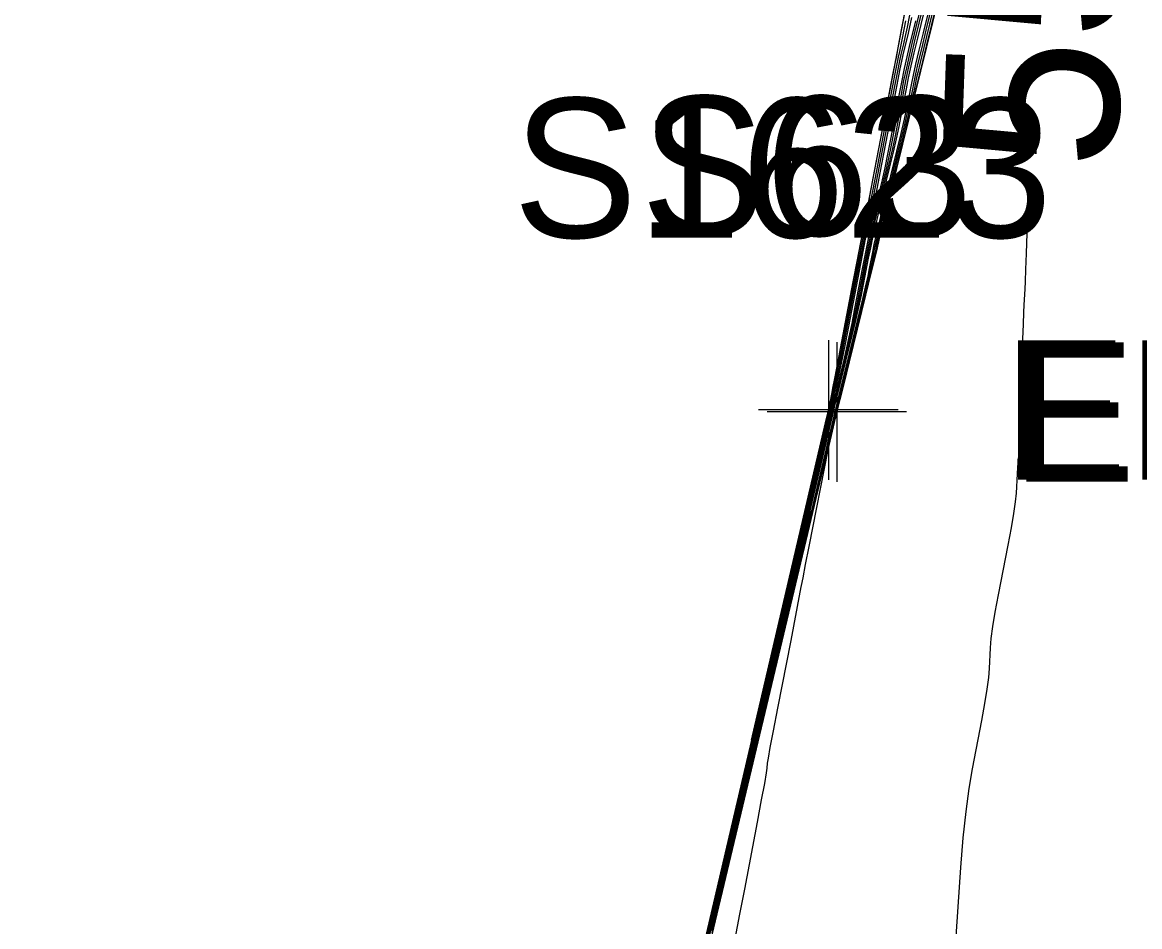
# Model space of a CAD drawing. Extents: x 1724534 to 1727318, y 657156 to 660047.
# Drawn here: x 1725431.26 to 1725463.31, y 659119.65 to 659145.59 of the extents above; entities that cross this region are included whole.
import ezdxf

# ---------------------------------------------------------------- set-up
doc = ezdxf.new("R2010")
doc.units = 0
for name, color, linetype in [('SURVEY - CONTOURS - Index with Text', 7, 'Continuous'), ('SURVEY - CONTOURS - Intermediate with optional Text', 7, 'Continuous'), ('SURVEY - DTM - Breaklines', 7, 'Continuous'), ('SURVEY - DTM - Breaklines - Points - Elevations', 7, 'Continuous'), ('SURVEY - DTM - Breaklines - Points - Locators', 7, 'Continuous'), ('SURVEY - DTM - Breaklines - Points - Numbers', 7, 'Continuous'), ('SURVEY - NON-TRANSPORTATION - Features', 7, 'Continuous'), ('SURVEY - NON-TRANSPORTATION - Features - Points - Elevations', 7, 'Continuous'), ('SURVEY - NON-TRANSPORTATION - Features - Points - Locators', 7, 'Continuous'), ('SURVEY - NON-TRANSPORTATION - Features - Points - Numbers', 7, 'Continuous')]:
    doc.layers.add(name, color=color, linetype=linetype)

msp = doc.modelspace()

# ---------------------------------------------------------------- linework, layer by layer
at = {"layer": 'SURVEY - CONTOURS - Index with Text'}
for points in [[(1725460.113, 659140.867), (1725460.068, 659139.542), (1725460.049, 659138.964), (1725460.032, 659138.504), (1725460.019, 659138.161), (1725460.009, 659137.934), (1725459.987, 659137.486), (1725459.977, 659137.265), (1725459.964, 659136.936), (1725459.948, 659136.501), (1725459.929, 659135.959), (1725459.874, 659134.372), (1725459.856, 659133.851), (1725459.844, 659133.478), (1725459.836, 659133.253), (1725459.833, 659133.176), (1725459.833, 659133.17), (1725459.832, 659133.165), (1725459.831, 659133.158), (1725459.829, 659133.146), (1725459.826, 659133.132), (1725459.817, 659133.088), (1725459.813, 659133.048), (1725459.807, 659132.96), (1725459.799, 659132.824), (1725459.79, 659132.64), (1725459.761, 659132.086), (1725459.738, 659131.838), (1725459.692, 659131.507), (1725459.623, 659131.095), (1725459.529, 659130.6), (1725459.249, 659129.173), (1725459.156, 659128.677), (1725459.087, 659128.259), (1725459.041, 659127.918), (1725459.019, 659127.655), (1725458.992, 659127.057), (1725458.971, 659126.796), (1725458.926, 659126.461), (1725458.859, 659126.052), (1725458.77, 659125.569), (1725458.5, 659124.183), (1725458.403, 659123.616), (1725458.316, 659122.954), (1725458.239, 659122.198), (1725458.172, 659121.348), (1725458.005, 659118.953)], [(1725450.242, 659116.515), (1725451.057, 659119.996), (1725451.395, 659121.416), (1725452.203, 659124.868), (1725452.547, 659126.317), (1725453.349, 659129.74), (1725453.7, 659131.216), (1725454.462, 659134.477), (1725454.487, 659134.598), (1725454.567, 659134.927)], [(1725453.874, 659131.58), (1725453.613, 659130.482), (1725453.5, 659130.01), (1725453.405, 659129.609), (1725453.327, 659129.279), (1725453.266, 659129.019), (1725453.127, 659128.423), (1725453.066, 659128.165), (1725452.988, 659127.835), (1725452.893, 659127.435), (1725452.781, 659126.964), (1725452.459, 659125.615), (1725452.347, 659125.144), (1725452.252, 659124.743), (1725452.174, 659124.413), (1725452.113, 659124.152), (1725451.972, 659123.552), (1725451.911, 659123.291), (1725451.833, 659122.962), (1725451.738, 659122.562), (1725451.306, 659120.748), (1725451.194, 659120.278), (1725451.099, 659119.877), (1725451.021, 659119.546)]]:
    msp.add_lwpolyline(points, dxfattribs=at)
at = {"layer": 'SURVEY - CONTOURS - Intermediate with optional Text'}
for points in [[(1725457.785, 659147.382), (1725457.331, 659145.523), (1725457.182, 659144.91), (1725457.074, 659144.466), (1725457.007, 659144.191), (1725456.983, 659144.085), (1725456.972, 659144.028), (1725456.947, 659143.921), (1725456.879, 659143.643), (1725456.769, 659143.193), (1725456.617, 659142.571), (1725456.155, 659140.685), (1725456.004, 659140.065), (1725455.894, 659139.619), (1725455.828, 659139.347), (1725455.805, 659139.249), (1725455.799, 659139.22), (1725455.775, 659139.12), (1725455.708, 659138.844), (1725455.597, 659138.392), (1725455.442, 659137.763), (1725454.972, 659135.85), (1725454.818, 659135.222), (1725454.708, 659134.774), (1725454.642, 659134.505), (1725454.62, 659134.415), (1725454.62, 659134.415), (1725454.619, 659134.412), (1725454.617, 659134.404), (1725454.614, 659134.39), (1725454.609, 659134.371), (1725454.596, 659134.313), (1725454.591, 659134.294), (1725454.588, 659134.28), (1725454.586, 659134.272), (1725454.585, 659134.269), (1725454.585, 659134.267), (1725454.58, 659134.25), (1725454.568, 659134.197), (1725454.547, 659134.109), (1725454.518, 659133.987), (1725454.362, 659133.334), (1725453.817, 659130.558), (1725453.715, 659130.037), (1725453.642, 659129.663), (1725453.598, 659129.436), (1725453.583, 659129.356), (1725453.582, 659129.339), (1725453.564, 659129.243), (1725453.297, 659127.866), (1725452.918, 659125.918), (1725452.793, 659125.272), (1725452.703, 659124.795), (1725452.647, 659124.486), (1725452.626, 659124.347), (1725452.616, 659124.201), (1725452.595, 659124.063), (1725452.542, 659123.759), (1725452.455, 659123.288), (1725452.335, 659122.651), (1725451.97, 659120.73), (1725451.834, 659120.013), (1725451.7, 659119.305)], [(1725457.559, 659146.944), (1725457.174, 659145.367), (1725457.045, 659144.833), (1725456.946, 659144.415), (1725456.876, 659144.113), (1725456.836, 659143.926), (1725456.771, 659143.581), (1725456.731, 659143.393), (1725456.66, 659143.087), (1725456.559, 659142.663), (1725456.427, 659142.121), (1725456.035, 659140.52), (1725455.904, 659139.979), (1725455.803, 659139.559), (1725455.734, 659139.259), (1725455.695, 659139.079), (1725455.634, 659138.76), (1725455.596, 659138.579), (1725455.525, 659138.275), (1725455.289, 659137.301), (1725454.889, 659135.674), (1725454.758, 659135.14), (1725454.664, 659134.757), (1725454.607, 659134.526), (1725454.588, 659134.445), (1725454.586, 659134.433), (1725454.584, 659134.427), (1725454.582, 659134.417), (1725454.579, 659134.403), (1725454.575, 659134.387), (1725454.563, 659134.337), (1725454.556, 659134.307), (1725454.502, 659134.078), (1725454.433, 659133.781), (1725454.392, 659133.607), (1725454.32, 659133.305), (1725454.218, 659132.877), (1725454.086, 659132.322), (1725453.693, 659130.673), (1725453.561, 659130.118), (1725453.459, 659129.69), (1725453.387, 659129.388), (1725453.346, 659129.214), (1725453.277, 659128.918), (1725453.236, 659128.744), (1725453.062, 659128.014), (1725452.93, 659127.459), (1725452.537, 659125.809), (1725452.303, 659124.826), (1725452.231, 659124.525), (1725452.19, 659124.35), (1725452.121, 659124.055), (1725452.08, 659123.881), (1725452.008, 659123.58), (1725451.907, 659123.151), (1725451.774, 659122.596), (1725451.381, 659120.946), (1725451.248, 659120.39), (1725451.147, 659119.962), (1725451.034, 659119.487)], [(1725457.672, 659147.163), (1725457.113, 659144.872), (1725457.01, 659144.441), (1725456.942, 659144.152), (1725456.909, 659144.006), (1725456.871, 659143.805), (1725456.839, 659143.657), (1725456.77, 659143.365), (1725456.664, 659142.928), (1725456.522, 659142.346), (1725456.095, 659140.603), (1725455.954, 659140.022), (1725455.781, 659139.303), (1725455.75, 659139.164), (1725455.717, 659138.99), (1725455.685, 659138.85), (1725455.617, 659138.56), (1725455.51, 659138.121), (1725455.366, 659137.532), (1725454.931, 659135.762), (1725454.788, 659135.181), (1725454.686, 659134.766), (1725454.625, 659134.515), (1725454.603, 659134.424), (1725454.602, 659134.419), (1725454.6, 659134.41), (1725454.596, 659134.397), (1725454.592, 659134.379), (1725454.573, 659134.3), (1725454.566, 659134.267), (1725454.556, 659134.224), (1725454.544, 659134.173), (1725454.509, 659134.024), (1725454.409, 659133.604), (1725454.304, 659133.162), (1725454.161, 659132.565), (1725453.733, 659130.768), (1725453.591, 659130.172), (1725453.418, 659129.443), (1725453.386, 659129.311), (1725453.352, 659129.166), (1725453.321, 659129.033), (1725453.253, 659128.746), (1725453.005, 659127.706), (1725452.576, 659125.907), (1725452.433, 659125.309), (1725452.328, 659124.867), (1725452.26, 659124.581), (1725452.196, 659124.307), (1725452.164, 659124.176), (1725452.096, 659123.889), (1725451.991, 659123.446), (1725451.848, 659122.848), (1725451.276, 659120.447), (1725451.17, 659120.005), (1725451.102, 659119.718), (1725451.071, 659119.588)], [(1725457.446, 659146.725), (1725457.096, 659145.289), (1725456.977, 659144.795), (1725456.881, 659144.39), (1725456.81, 659144.074), (1725456.763, 659143.846), (1725456.67, 659143.357), (1725456.623, 659143.128), (1725456.551, 659142.809), (1725456.454, 659142.398), (1725456.332, 659141.896), (1725455.975, 659140.437), (1725455.854, 659139.936), (1725455.757, 659139.529), (1725455.686, 659139.215), (1725455.641, 659138.994), (1725455.552, 659138.53), (1725455.506, 659138.308), (1725455.434, 659137.991), (1725455.336, 659137.578), (1725455.212, 659137.07), (1725454.848, 659135.587), (1725454.728, 659135.099), (1725454.642, 659134.749), (1725454.59, 659134.536), (1725454.572, 659134.46), (1725454.568, 659134.442), (1725454.567, 659134.434), (1725454.564, 659134.423), (1725454.561, 659134.41), (1725454.558, 659134.394), (1725454.547, 659134.349), (1725454.538, 659134.313), (1725454.521, 659134.24), (1725454.496, 659134.13), (1725454.461, 659133.982), (1725454.357, 659133.538), (1725454.306, 659133.322), (1725454.232, 659133.007), (1725453.653, 659130.577), (1725453.53, 659130.064), (1725453.357, 659129.333), (1725453.306, 659129.117), (1725453.202, 659128.671), (1725453.151, 659128.454), (1725453.076, 659128.139), (1725452.978, 659127.725), (1725452.856, 659127.212), (1725452.498, 659125.712), (1725452.376, 659125.199), (1725452.277, 659124.785), (1725452.202, 659124.469), (1725452.151, 659124.251), (1725452.047, 659123.803), (1725451.996, 659123.586), (1725451.921, 659123.271), (1725451.822, 659122.857), (1725451.7, 659122.344), (1725451.343, 659120.847), (1725451.221, 659120.334), (1725451.123, 659119.92), (1725451.048, 659119.604)], [(1725450.169, 659116.318), (1725451.043, 659120.054), (1725451.32, 659121.228), (1725452.187, 659124.934), (1725452.471, 659126.138), (1725453.332, 659129.814), (1725453.622, 659131.045), (1725454.423, 659134.474), (1725454.452, 659134.619), (1725454.598, 659135.221), (1725454.64, 659135.407), (1725454.703, 659135.715), (1725454.787, 659136.143), (1725455.308, 659138.864), (1725455.392, 659139.29), (1725455.454, 659139.593), (1725455.494, 659139.775), (1725455.573, 659140.096), (1725455.613, 659140.278), (1725455.676, 659140.584), (1725455.76, 659141.014), (1725456.284, 659143.76), (1725456.368, 659144.187), (1725456.43, 659144.489), (1725456.469, 659144.667), (1725456.543, 659144.972), (1725456.583, 659145.15), (1725456.644, 659145.455), (1725456.835, 659146.444)], [(1725450.672, 659118.118), (1725451.075, 659119.835), (1725451.827, 659122.997), (1725452.226, 659124.702), (1725452.981, 659127.875), (1725453.378, 659129.568), (1725454.135, 659132.753), (1725454.534, 659134.46), (1725454.556, 659134.557), (1725455.059, 659136.607), (1725455.162, 659137.035), (1725455.251, 659137.422), (1725455.326, 659137.767), (1725455.387, 659138.07), (1725455.531, 659138.825), (1725455.592, 659139.127), (1725455.666, 659139.469), (1725455.754, 659139.851), (1725455.855, 659140.271), (1725456.142, 659141.446), (1725456.244, 659141.868), (1725456.332, 659142.252), (1725456.407, 659142.6), (1725456.469, 659142.91), (1725456.617, 659143.686), (1725456.679, 659143.995), (1725456.753, 659144.339), (1725456.84, 659144.719), (1725456.939, 659145.134), (1725457.221, 659146.287)], [(1725450.588, 659117.818), (1725451.051, 659119.793), (1725451.742, 659122.702), (1725452.201, 659124.66), (1725452.896, 659127.585), (1725453.351, 659129.528), (1725454.05, 659132.468), (1725454.514, 659134.455), (1725454.524, 659134.506), (1725454.723, 659135.323), (1725454.982, 659136.376), (1725455.075, 659136.764), (1725455.16, 659137.137), (1725455.236, 659137.496), (1725455.305, 659137.841), (1725455.476, 659138.74), (1725455.545, 659139.083), (1725455.62, 659139.439), (1725455.704, 659139.808), (1725455.795, 659140.189), (1725456.048, 659141.221), (1725456.139, 659141.603), (1725456.223, 659141.974), (1725456.299, 659142.335), (1725456.369, 659142.686), (1725456.544, 659143.606), (1725456.613, 659143.956), (1725456.689, 659144.314), (1725456.771, 659144.681), (1725456.861, 659145.056), (1725457.108, 659146.068)], [(1725452.171, 659125.005), (1725454.3, 659134.108), (1725454.364, 659134.378), (1725454.385, 659134.469), (1725454.385, 659134.47), (1725454.386, 659134.475), (1725454.388, 659134.486), (1725454.392, 659134.505), (1725454.397, 659134.531), (1725454.412, 659134.611), (1725454.418, 659134.64), (1725454.423, 659134.666), (1725454.428, 659134.689), (1725454.433, 659134.709), (1725454.445, 659134.759), (1725454.466, 659134.865), (1725454.52, 659135.146), (1725454.608, 659135.601), (1725454.728, 659136.232), (1725455.093, 659138.146), (1725455.214, 659138.776), (1725455.301, 659139.23), (1725455.354, 659139.508), (1725455.374, 659139.609), (1725455.383, 659139.646), (1725455.403, 659139.748), (1725455.457, 659140.028), (1725455.544, 659140.485), (1725455.665, 659141.119), (1725456.032, 659143.047), (1725456.153, 659143.681), (1725456.24, 659144.136), (1725456.293, 659144.413), (1725456.312, 659144.511), (1725456.318, 659144.534), (1725456.337, 659144.633), (1725456.39, 659144.912), (1725456.477, 659145.37), (1725456.599, 659146.008)], [(1725448.683, 659110.025), (1725452.148, 659124.837), (1725453.333, 659129.891), (1725454.406, 659134.48), (1725454.435, 659134.63), (1725454.474, 659134.797), (1725454.522, 659134.99), (1725454.553, 659135.136), (1725454.697, 659135.872), (1725455.261, 659138.82), (1725455.346, 659139.26), (1725455.404, 659139.551), (1725455.434, 659139.692), (1725455.478, 659139.871), (1725455.508, 659140.013), (1725455.566, 659140.306), (1725455.652, 659140.749), (1725455.766, 659141.343), (1725456.219, 659143.72), (1725456.304, 659144.162), (1725456.361, 659144.451), (1725456.39, 659144.589), (1725456.431, 659144.753), (1725456.46, 659144.892), (1725456.517, 659145.183), (1725456.603, 659145.628)], [(1725450.155, 659116.2), (1725451.081, 659120.153), (1725451.307, 659121.107), (1725452.226, 659125.031), (1725452.459, 659126.013), (1725453.372, 659129.909), (1725453.611, 659130.918), (1725454.441, 659134.467), (1725454.469, 659134.609), (1725454.675, 659135.452), (1725454.727, 659135.679), (1725454.794, 659135.999), (1725454.877, 659136.413), (1725455.355, 659138.908), (1725455.438, 659139.32), (1725455.504, 659139.636), (1725455.554, 659139.858), (1725455.668, 659140.321), (1725455.718, 659140.543), (1725455.785, 659140.862), (1725455.868, 659141.278), (1725456.35, 659143.799), (1725456.432, 659144.212), (1725456.498, 659144.528), (1725456.547, 659144.744), (1725456.656, 659145.191), (1725456.706, 659145.409), (1725456.772, 659145.727)], [(1725450.329, 659116.829), (1725451.085, 659120.053), (1725451.482, 659121.725), (1725452.232, 659124.923), (1725452.635, 659126.621), (1725453.379, 659129.794), (1725453.788, 659131.515), (1725454.479, 659134.469), (1725454.492, 659134.536), (1725454.64, 659135.148), (1725454.829, 659135.914), (1725454.901, 659136.221), (1725454.977, 659136.568), (1725455.057, 659136.955), (1725455.14, 659137.381), (1725455.367, 659138.57), (1725455.45, 659138.996), (1725455.529, 659139.38), (1725455.604, 659139.722), (1725455.675, 659140.023), (1725455.858, 659140.771), (1725455.929, 659141.073), (1725456.004, 659141.418), (1725456.084, 659141.807), (1725456.168, 659142.238), (1725456.398, 659143.447), (1725456.482, 659143.877), (1725456.561, 659144.263), (1725456.635, 659144.604), (1725456.704, 659144.9), (1725456.882, 659145.63)], [(1725450.417, 659117.144), (1725451.112, 659120.109), (1725451.57, 659122.034), (1725452.261, 659124.978), (1725452.723, 659126.924), (1725453.409, 659129.848), (1725453.877, 659131.813), (1725454.497, 659134.462), (1725454.508, 659134.521), (1725454.682, 659135.235), (1725454.905, 659136.145), (1725454.988, 659136.493), (1725455.068, 659136.853), (1725455.147, 659137.225), (1725455.222, 659137.611), (1725455.422, 659138.655), (1725455.497, 659139.04), (1725455.575, 659139.41), (1725455.654, 659139.765), (1725455.735, 659140.106), (1725455.953, 659140.996), (1725456.034, 659141.338), (1725456.113, 659141.696), (1725456.191, 659142.071), (1725456.268, 659142.462), (1725456.471, 659143.527), (1725456.547, 659143.917), (1725456.625, 659144.289), (1725456.703, 659144.642), (1725456.782, 659144.978), (1725456.995, 659145.849)]]:
    msp.add_lwpolyline(points, dxfattribs=at)
at = {"layer": 'SURVEY - DTM - Breaklines'}
msp.add_lwpolyline([(1725548.52, 659521.481), (1725540.965, 659497.216), (1725536.847, 659481.64), (1725536.065, 659476.4), (1725532.186, 659451.331), (1725527.526, 659426.779), (1725520.287, 659402.807), (1725512.005, 659379.174), (1725506.044, 659356.068), (1725503.268, 659330.772), (1725496.158, 659306.737), (1725491.301, 659280.213), (1725484.669, 659256.065), (1725478.26, 659232.056), (1725472.366, 659207.66), (1725466.542, 659183.359), (1725459.12, 659159.228), (1725454.379, 659134.473), (1725448.668, 659109.979), (1725442.764, 659085.69), (1725436.263, 659061.294), (1725431.444, 659036.269), (1725428.274, 659013.717), (1725429.417, 659007.151)], dxfattribs=at)
at = {"layer": 'SURVEY - DTM - Breaklines - Points - Locators'}
for p, q in [((1725454.379, 659136.473), (1725454.379, 659132.473)), ((1725456.379, 659134.473), (1725452.379, 659134.473))]:
    msp.add_line(p, q, dxfattribs=at)
at = {"layer": 'SURVEY - NON-TRANSPORTATION - Features'}
msp.add_lwpolyline([(1725429.417, 659007.151), (1725429.417, 659007.151), (1725428.421, 659013.689), (1725431.524, 659036.252), (1725436.426, 659061.257), (1725442.928, 659085.652), (1725448.785, 659109.952), (1725454.62, 659134.415), (1725460.644, 659158.853), (1725466.906, 659183.267), (1725472.478, 659207.631), (1725478.626, 659231.962), (1725484.871, 659256.014)], dxfattribs=at)
at = {"layer": 'SURVEY - NON-TRANSPORTATION - Features - Points - Locators'}
for p, q in [((1725454.62, 659136.415), (1725454.62, 659132.415)), ((1725456.62, 659134.415), (1725452.62, 659134.415))]:
    msp.add_line(p, q, dxfattribs=at)

# ---------------------------------------------------------------- texts
at = {"layer": 'SURVEY - CONTOURS - Index with Text'}
msp.add_text('550', height=5, rotation=88.0407, dxfattribs=at).set_placement((1725462.642, 659141.334))
at = {"layer": 'SURVEY - DTM - Breaklines - Points - Elevations'}
msp.add_text('EL-564.35', height=4, dxfattribs=at).set_placement((1725459.379, 659132.473))
at = {"layer": 'SURVEY - DTM - Breaklines - Points - Numbers'}
msp.add_text('S63', height=4, dxfattribs=at).set_placement((1725448.995, 659139.473))
at = {"layer": 'SURVEY - NON-TRANSPORTATION - Features - Points - Elevations'}
msp.add_text('EL-550.99', height=4, dxfattribs=at).set_placement((1725459.62, 659132.415))
at = {"layer": 'SURVEY - NON-TRANSPORTATION - Features - Points - Numbers'}
msp.add_text('S1623', height=4, dxfattribs=at).set_placement((1725445.332, 659139.415))

doc.saveas('drawing.dxf')
